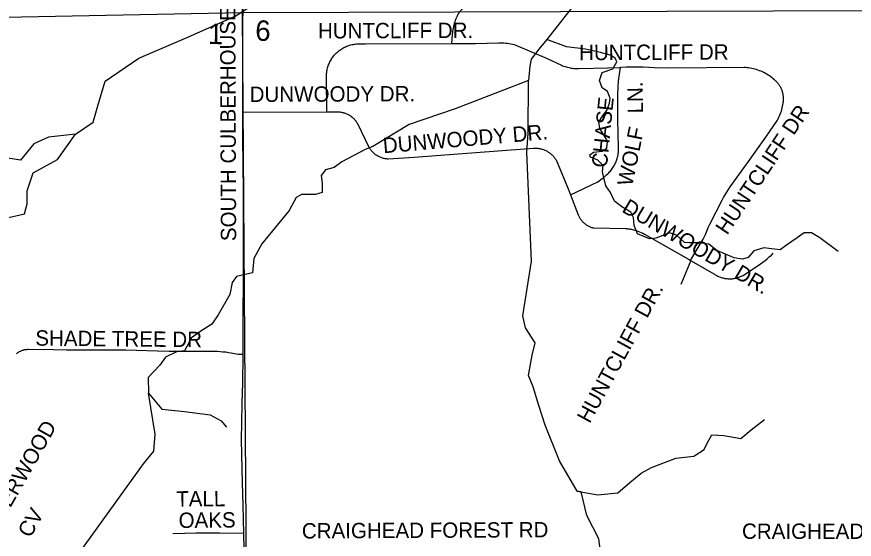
# Model space of a CAD drawing. Extents: x 1670563 to 1761545, y 515755 to 578944.
# Drawn here: x 1692585 to 1696673, y 531020 to 533571 of the extents above; entities that cross this region are included whole.
import ezdxf

# ---------------------------------------------------------------- set-up
doc = ezdxf.new("R2010")
doc.units = 0
for name, color, linetype in [('4_TwnRge', 7, 'Continuous'), ('62_text', 7, 'Continuous'), ('SHP_LINE', 7, 'Continuous'), ('STREETCL', 7, 'Continuous'), ('STRNAMES', 7, 'Continuous')]:
    doc.layers.add(name, color=color, linetype=linetype)

msp = doc.modelspace()

# ---------------------------------------------------------------- linework, layer by layer
at = {"layer": '4_TwnRge'}
for points in [[(1693900.8, 565154.5), (1693867.8, 559919.3), (1693819.4, 554617.2), (1693735.2, 549363.2), (1693687.1, 544103.2), (1693620.9, 538819.1), (1693684.6, 533590.9), (1693722.5, 528338.7), (1693732, 528106.5), (1693805.9, 522944.4), (1693926.3, 517684.2)], [(1677728, 533231.8), (1683031.7, 533346.7), (1683119.4, 533342.5), (1688238.5, 533490), (1688376.1, 533487.8), (1693684.6, 533590.9), (1698873.3, 533608.2), (1704126.3, 533645.6)]]:
    msp.add_lwpolyline(points, dxfattribs=at)
at = {"layer": 'SHP_LINE'}
for points in [[(1692872, 532997), (1692957, 533056), (1692981, 533136), (1693016, 533256), (1693181, 533368), (1693408, 533466), (1693651, 533573), (1693772, 533650), (1694526, 533653), (1694754, 533644), (1694830, 533639), (1695231, 533648), (1695321, 533648)], [(1695321, 533648), (1695172, 533460)], [(1695172, 533460), (1695134, 533413), (1695096, 533364), (1695089, 533330), (1695083, 533260)], [(1696594, 532425), (1696506, 532491), (1696464, 532515), (1696428, 532515), (1696394, 532491), (1696342, 532455), (1696312, 532432), (1696270, 532437), (1696232, 532443), (1696183, 532428), (1696156, 532396), (1696128, 532387), (1696087, 532393), (1696002, 532429), (1695963, 532461), (1695914, 532467), (1695867, 532467), (1695845, 532468), (1695805, 532505), (1695771, 532516), (1695752, 532508), (1695705, 532489), (1695673, 532487), (1695615, 532511), (1695598, 532551), (1695595, 532591), (1695582, 532617), (1695538, 532643), (1695502, 532671), (1695483, 532712), (1695461, 532745), (1695451, 532786), (1695445, 532813), (1695447, 532845), (1695421, 532870), (1695386, 532885), (1695383, 532897), (1695401, 532910), (1695443, 532915), (1695466, 532929), (1695469, 532963), (1695451, 532995), (1695431, 533025), (1695426, 533057), (1695447, 533091), (1695466, 533113), (1695479, 533149), (1695482, 533174), (1695469, 533205), (1695442, 533224), (1695430, 533259), (1695443, 533299), (1695494, 533316), (1695514, 533351), (1695506, 533368), (1695481, 533384), (1695435, 533397), (1695361, 533412), (1695268, 533424), (1695172, 533460)], [(1695083, 533260), (1694725, 533121), (1694501, 533044), (1694323, 532937), (1694286, 532922), (1694172, 532863), (1694134, 532834), (1694092, 532823), (1694070, 532795), (1694075, 532758), (1694075, 532712), (1694043, 532703), (1693975, 532703), (1693949, 532689), (1693915, 532624), (1693781, 532462), (1693742, 532390), (1693735, 532320), (1693658, 532303), (1693637, 532273), (1693625, 532214), (1693568, 532116), (1693537, 532070), (1693483, 532036), (1693438, 532003), (1693404, 531940), (1693364, 531934), (1693311, 531908), (1693283, 531869), (1693226, 531809), (1693227, 531732), (1693293, 531655), (1693404, 531644), (1693528, 531627), (1693582, 531598), (1693609, 531566)], [(1695321, 531255), (1695234, 531402), (1695165, 531576), (1695133, 531672), (1695106, 531764), (1695083, 531819), (1695101, 531919), (1695115, 531978), (1695069, 532052), (1695056, 532111), (1695097, 532377), (1695075, 532909), (1695082, 533003), (1695083, 533260)], [(1692872, 532997), (1692739, 532983), (1692668, 532950), (1692603, 532871), (1692468, 532891), (1692394, 532909), (1692285, 532962), (1692191, 532968), (1692091, 532953), (1692014, 532880), (1691917, 532829), (1691837, 532747), (1691772, 532700), (1691675, 532703), (1691569, 532706)], [(1692213, 532122), (1692308, 532181), (1692352, 532270), (1692414, 532352), (1692434, 532399), (1692420, 532446), (1692446, 532470), (1692479, 532490), (1692490, 532579), (1692523, 532585), (1692623, 532608), (1692635, 532658), (1692635, 532720), (1692664, 532809), (1692783, 532874), (1692872, 532997)], [(1692722, 530719), (1693204, 531387), (1693253, 531449), (1693260, 531533), (1693227, 531732)], [(1695321, 531255), (1695422, 531237), (1695519, 531246), (1695578, 531296), (1695633, 531342), (1695684, 531370), (1695803, 531416), (1695890, 531425), (1695941, 531457), (1695955, 531489), (1695978, 531530), (1696037, 531526), (1696120, 531512), (1696170, 531553), (1696235, 531604)], [(1695445, 530393), (1695487, 530466), (1695409, 530489), (1695367, 530508), (1695404, 530572), (1695395, 530636), (1695386, 530677), (1695427, 530723), (1695422, 530797), (1695404, 530856), (1695358, 530879), (1695381, 530930), (1695436, 530948), (1695427, 531021), (1695367, 531136), (1695340, 531251), (1695321, 531255)]]:
    msp.add_lwpolyline(points, dxfattribs=at)
at = {"layer": 'STREETCL'}
for points in [[(1695390.3, 534204.1), (1695032.7, 533860.5), (1694793.1, 533643.2), (1694745.8, 533594.5), (1694741.8, 533587.9), (1694738, 533581.1), (1694734.5, 533574.1), (1694731.1, 533567.1), (1694728, 533559.9), (1694725.2, 533552.7), (1694722.6, 533545.4), (1694720.2, 533538), (1694718.1, 533530.5), (1694716.2, 533522.9), (1694714.6, 533515.3), (1694713.2, 533507.6), (1694712.1, 533499.9), (1694711.2, 533492.2), (1694710.6, 533484.4), (1694707.8, 533439.8)], [(1693687.9, 533777.6), (1693687.5, 533696.3), (1693687, 533458.8), (1693686.1, 533217.2), (1693686.7, 533105.6)], [(1694097.6, 533106.5), (1694097, 533272.2), (1694096.9, 533277.6), (1694096.9, 533283), (1694097.1, 533288.5), (1694097.4, 533293.9), (1694098, 533299.3), (1694098.8, 533304.7), (1694099.7, 533310), (1694100.8, 533315.3), (1694102.1, 533320.6), (1694103.6, 533325.8), (1694105.2, 533331), (1694107.1, 533336.1), (1694109.1, 533341.2), (1694111.3, 533346.1), (1694113.6, 533351), (1694116.1, 533355.8), (1694118.8, 533360.6), (1694121.6, 533365.2), (1694124.6, 533369.7), (1694127.8, 533374.2), (1694131.1, 533378.5), (1694134.5, 533382.7), (1694138.1, 533386.7), (1694141.8, 533390.7), (1694145.7, 533394.5), (1694149.7, 533398.2), (1694153.8, 533401.8), (1694158, 533405.2), (1694162.4, 533408.4), (1694166.8, 533411.6), (1694171.4, 533414.5), (1694176, 533417.3), (1694180.8, 533419.9), (1694185.6, 533422.4), (1694190.5, 533424.7), (1694195.5, 533426.9), (1694200.6, 533428.8), (1694205.7, 533430.6), (1694210.9, 533432.2), (1694216.1, 533433.7), (1694221.4, 533434.9), (1694226.7, 533436), (1694232.1, 533436.9), (1694237.5, 533437.6), (1694242.9, 533438.1), (1694248.3, 533438.5), (1694287.5, 533438.4), (1694707.8, 533439.8)], [(1694707.8, 533439.8), (1694824.1, 533440.2), (1694937.6, 533442.8), (1694946.1, 533443), (1694954.6, 533443), (1694963.1, 533442.6), (1694971.5, 533442), (1694979.9, 533441.1), (1694988.3, 533439.9), (1694996.7, 533438.4), (1695005, 533436.6), (1695013.2, 533434.5), (1695021.3, 533432.2), (1695173.7, 533367.1), (1695243.8, 533334.3), (1695249.6, 533331.9), (1695255.4, 533329.6), (1695261.4, 533327.5), (1695267.3, 533325.7), (1695273.4, 533324), (1695279.5, 533322.6), (1695285.6, 533321.3), (1695291.8, 533320.3), (1695298, 533319.5), (1695304.2, 533318.8), (1695310.5, 533318.4), (1695316.8, 533318.2), (1695323, 533318.2), (1695329.3, 533318.5), (1695470.2, 533322.1), (1695527.5, 533323.2), (1695531.9, 533323.3)], [(1695288.5, 532700.6), (1695420.7, 532765.4), (1695428.4, 532770.3), (1695435.9, 532775.4), (1695443.2, 532780.7), (1695450.4, 532786.3), (1695457.3, 532792.2), (1695464.1, 532798.2), (1695470.6, 532804.5), (1695474.8, 532808.7), (1695478.9, 532813), (1695482.8, 532817.4), (1695486.5, 532822), (1695490.1, 532826.7), (1695493.5, 532831.5), (1695496.7, 532836.4), (1695499.8, 532841.5), (1695502.7, 532846.6), (1695505.4, 532851.9), (1695508, 532857.2), (1695510.3, 532862.6), (1695512.5, 532868.1), (1695514.4, 532873.7), (1695516.2, 532879.3), (1695517.7, 532885), (1695519.1, 532890.8), (1695520.3, 532896.5), (1695521.3, 532902.4), (1695522, 532908.2), (1695522.6, 532914.1), (1695522.9, 532920), (1695523.1, 532925.9), (1695523, 532931.8), (1695519.6, 533069.5), (1695518.7, 533191.7), (1695520.3, 533224.7), (1695523, 533257.7), (1695526.9, 533290.6), (1695531.9, 533323.3)], [(1695874.5, 532381.2), (1695922.5, 532462.9), (1695935, 532484.7), (1695947, 532506.8), (1695953.5, 532524.2), (1695960.6, 532541.4), (1695968.3, 532558.3), (1696027.7, 532674.4), (1696034.9, 532688.1), (1696042.6, 532701.5), (1696050.6, 532714.8), (1696059, 532727.8), (1696067.8, 532740.5), (1696156.2, 532863.6), (1696241.5, 532982.5), (1696298.4, 533065), (1696302.2, 533072.3), (1696305.8, 533079.7), (1696309.1, 533087.2), (1696312.2, 533094.8), (1696315, 533102.6), (1696317.5, 533110.4), (1696319.8, 533118.3), (1696321.7, 533126.3), (1696323.4, 533134.3), (1696324.8, 533142.4), (1696325.7, 533146.4), (1696326.4, 533150.3), (1696327, 533154.3), (1696327.5, 533158.3), (1696327.8, 533162.4), (1696328, 533166.4), (1696328, 533170.4), (1696327.9, 533174.5), (1696327.7, 533178.5), (1696327.3, 533182.5), (1696326.8, 533186.5), (1696326.2, 533190.5), (1696325.4, 533194.5), (1696324.5, 533198.4), (1696323.5, 533202.3), (1696322.3, 533206.2), (1696321, 533210), (1696319.6, 533213.8), (1696318, 533217.5), (1696316.3, 533221.2), (1696314.5, 533224.8), (1696312.6, 533228.4), (1696310.5, 533231.9), (1696308.4, 533235.3), (1696306.1, 533238.6), (1696303.7, 533241.9), (1696301.2, 533245), (1696298.6, 533248.1), (1696295.8, 533251.1), (1696293, 533254), (1696290.1, 533256.8), (1696287.1, 533259.5), (1696284, 533262.1), (1696278.1, 533267.3), (1696272, 533272.3), (1696265.8, 533277.1), (1696259.3, 533281.7), (1696252.8, 533286.1), (1696246.1, 533290.2), (1696239.2, 533294.1), (1696232.3, 533297.8), (1696225.2, 533301.2), (1696218, 533304.4), (1696210.7, 533307.4), (1696203.3, 533310.1), (1696195.8, 533312.5), (1696188.2, 533314.7), (1696180.6, 533316.7), (1696172.9, 533318.4), (1696165.1, 533319.8), (1696157.3, 533320.9), (1696149.5, 533321.8), (1696141.6, 533322.5), (1696133.7, 533322.8), (1695767.6, 533319.4), (1695698, 533322), (1695642.5, 533324.7), (1695560.5, 533323.8), (1695531.9, 533323.3)], [(1693686.7, 533105.6), (1694097.6, 533106.5)], [(1693686.7, 533105.6), (1693687.4, 532976.6), (1693688.8, 532853.2), (1693690, 532713.3), (1693690, 532559.5), (1693690.3, 532444.4), (1693689.2, 532279.6), (1693688.9, 532118.1), (1693687.8, 531922.5)], [(1694097.6, 533106.5), (1694117.2, 533106.6), (1694151, 533106.3), (1694154.8, 533106.2), (1694158.6, 533106), (1694162.4, 533105.7), (1694166.2, 533105.2), (1694169.9, 533104.6), (1694173.7, 533103.8), (1694177.4, 533103), (1694181, 533102), (1694184.7, 533100.9), (1694188.3, 533099.7), (1694191.8, 533098.3), (1694195.3, 533096.8), (1694198.8, 533095.2), (1694202.2, 533093.5), (1694205.5, 533091.7), (1694208.8, 533089.8), (1694212, 533087.8), (1694215.2, 533085.6), (1694218.2, 533083.3), (1694221.2, 533081), (1694224.1, 533078.5), (1694226.9, 533076), (1694229.7, 533073.3), (1694232.3, 533070.6), (1694234.9, 533067.8), (1694237.3, 533064.9), (1694239.6, 533061.9), (1694241.9, 533058.8), (1694244, 533055.7), (1694246.1, 533052.4), (1694305.8, 532930), (1694308.1, 532926.7), (1694310.5, 532923.4), (1694313, 532920.2), (1694315.6, 532917.1), (1694318.3, 532914.1), (1694321.1, 532911.2), (1694324, 532908.4), (1694327, 532905.7), (1694330.1, 532903.1), (1694333.3, 532900.6), (1694336.6, 532898.2), (1694340, 532895.9), (1694343.4, 532893.8), (1694346.9, 532891.7), (1694350.5, 532889.8), (1694354.1, 532888), (1694357.8, 532886.4), (1694361.5, 532884.8), (1694365.3, 532883.4), (1694369.2, 532882.2), (1694373.1, 532881), (1694377, 532880.1), (1694380.9, 532879.2), (1694384.9, 532878.5), (1694388.9, 532877.9), (1694392.9, 532877.4), (1694397, 532877.1), (1694525.4, 532885), (1694846.3, 532910.3), (1695107.6, 532928.9), (1695111.7, 532929.1), (1695115.7, 532929.2), (1695119.8, 532929.2), (1695123.9, 532929), (1695127.9, 532928.6), (1695131.9, 532928.1), (1695136, 532927.5), (1695140, 532926.8), (1695143.9, 532925.9), (1695147.9, 532924.9), (1695151.7, 532923.7), (1695155.6, 532922.4), (1695159.4, 532921), (1695163.2, 532919.4), (1695166.9, 532917.8), (1695170.5, 532916), (1695174.1, 532914), (1695177.6, 532912), (1695181, 532909.8), (1695184.4, 532907.5), (1695187.7, 532905.1), (1695190.8, 532902.6), (1695194, 532900), (1695197, 532897.3), (1695199.9, 532894.4), (1695202.7, 532891.5), (1695205.4, 532888.5), (1695208, 532885.4), (1695210.5, 532882.2), (1695212.9, 532878.9), (1695215.2, 532875.6), (1695217.4, 532872.1), (1695277.2, 532730.1), (1695288.5, 532700.6)], [(1695288.5, 532700.6), (1695325.7, 532604.1), (1695327.1, 532600.8), (1695328.5, 532597.5), (1695330.1, 532594.3), (1695331.7, 532591.2), (1695333.5, 532588.1), (1695335.4, 532585), (1695337.4, 532582.1), (1695339.5, 532579.2), (1695341.7, 532576.3), (1695343.9, 532573.6), (1695346.3, 532570.9), (1695348.8, 532568.3), (1695351.3, 532565.8), (1695353.9, 532563.4), (1695356.6, 532561.1), (1695359.4, 532558.9), (1695362.3, 532556.7), (1695365.2, 532554.7), (1695368.2, 532552.8), (1695371.3, 532550.9), (1695374.4, 532549.2), (1695377.6, 532547.6), (1695380.8, 532546.1), (1695384.1, 532544.7), (1695387.5, 532543.4), (1695390.8, 532542.3), (1695394.3, 532541.2), (1695397.7, 532540.3), (1695401.2, 532539.5), (1695556, 532536.5), (1695561.1, 532536.3), (1695566.2, 532536), (1695571.3, 532535.4), (1695576.3, 532534.7), (1695581.3, 532533.9), (1695586.3, 532532.8), (1695591.3, 532531.6), (1695599.7, 532529.3), (1695608.1, 532526.6), (1695616.4, 532523.8), (1695624.5, 532520.6), (1695632.6, 532517.3), (1695640.6, 532513.6), (1695648.5, 532509.7), (1695864.1, 532387.3), (1695874.5, 532381.2)], [(1695874.5, 532381.2), (1695991.1, 532313.6), (1695994.9, 532311.2), (1695998.9, 532308.8), (1696002.9, 532306.6), (1696007, 532304.5), (1696011.2, 532302.6), (1696015.4, 532300.8), (1696019.7, 532299.2), (1696024, 532297.7), (1696028.4, 532296.4), (1696032.8, 532295.2), (1696037.3, 532294.1), (1696041.8, 532293.2), (1696046.3, 532292.5), (1696050.9, 532291.9), (1696055.4, 532291.5), (1696060, 532291.2), (1696064.6, 532291.1), (1696069.2, 532291.2), (1696073.8, 532291.4), (1696078.4, 532291.7), (1696082.9, 532292.2), (1696087.4, 532292.9), (1696092, 532293.7), (1696096.4, 532294.7), (1696100.9, 532295.9), (1696105.3, 532297.1), (1696109.6, 532298.6), (1696114, 532300.2), (1696118.2, 532301.9), (1696122.4, 532303.8), (1696126.5, 532305.8), (1696130.6, 532307.9), (1696216, 532363.9), (1696227.1, 532371.9), (1696237.8, 532380.2), (1696248.3, 532388.8), (1696258.6, 532397.7), (1696268.5, 532406.9), (1696278.2, 532416.5)], [(1695875.2, 532380.9), (1695826.6, 532263.7)], [(1692582.6, 531925.3), (1692585, 531927.2), (1692587.4, 531929.1), (1692590, 531931), (1692592.5, 531932.7), (1692595.2, 531934.3), (1692597.9, 531935.9), (1692600.6, 531937.3), (1692603.4, 531938.7), (1692606.3, 531939.9), (1692609.2, 531941.1), (1692612.1, 531942.2), (1692615.1, 531943.1), (1692618, 531944), (1692621.1, 531944.7), (1692624.1, 531945.4), (1692627.2, 531945.9), (1692630.3, 531946.4), (1692633.3, 531946.7), (1692636.5, 531946.9), (1692639.6, 531947.1), (1692642.7, 531947.1), (1692763.4, 531945.5), (1692827.1, 531944), (1693013.6, 531944.1), (1693116.4, 531944.1), (1693272.1, 531938.9), (1693328.2, 531937.9), (1693492.6, 531937.3), (1693538.3, 531937.3), (1693551.6, 531937.5), (1693564.9, 531937.2), (1693578.2, 531936.5), (1693591.4, 531935.4), (1693604.6, 531933.9), (1693617.8, 531932), (1693630.9, 531929.6), (1693646.8, 531926.6), (1693657, 531925.1), (1693667.3, 531924), (1693677.5, 531923.1), (1693687.8, 531922.5)], [(1693687.8, 531922.5), (1693687.8, 531917.7), (1693685.9, 531781.9), (1693684.5, 531734.1), (1693683, 531684.3), (1693681.2, 531585.9), (1693680.3, 531508.8), (1693681.9, 531431.8), (1693684.5, 531296), (1693687.8, 531184.1), (1693691.3, 531047.1)], [(1693691.3, 531047.1), (1693574.5, 531049), (1693460.7, 531049.3), (1693347, 531046.2)], [(1693691.3, 531047.1), (1693691.8, 531026.4), (1693694.4, 530954.4), (1693698.4, 530882.5), (1693703.2, 530813.8), (1693706.1, 530747.1)]]:
    msp.add_lwpolyline(points, dxfattribs=at)

# ---------------------------------------------------------------- texts
at = {"layer": '62_text'}
for s, p in [('1', (1693517.5, 533437.8)), ('6', (1693748.5, 533453.7))]:
    msp.add_text(s, height=100, rotation=358.9328, dxfattribs=at).set_placement(p)
at = {"layer": 'STRNAMES'}
for s, rotation, p in [('MARDIS WOOD CV', 301.5739, (1696353.1, 534271.8)), ('SOUTH CULBERHOUSE ST', 90.2178, (1693655.9, 532475.2)), ('HUNTCLIFF DR.', 0.2178, (1694055.2, 533464.6)), ('HUNTCLIFF DR', 0.2178, (1695330.1, 533358.6)), ('DUNWOODY DR.', 0.2178, (1693721.7, 533154.6)), ('LN.', 90.5178, (1695641.8, 533099)), ('CHASE', 84.3351, (1695465.5, 532831.1)), ('HUNTCLIFF DR', 56.2494, (1696052.6, 532501.2)), ('DUNWOODY DR.', 4.8803, (1694375.2, 532904)), ('WOLF', 78.3065, (1695589, 532739.8)), ('DUNWOODY DR.', 329.6412, (1695534.1, 532620.8)), ('HUNTCLIFF DR.', 61.3928, (1695381.4, 531581.2)), ('SHADE TREE DR', 359.4295, (1692675, 531965.1)), ('SHERWOOD', 60.3772, (1692484.1, 531048.6)), ('TALL ', 0.4952, (1693363.1, 531179)), ('CV', 60.3772, (1692650.3, 531022)), ('OAKS', 0.4952, (1693374.9, 531074.5)), ('CRAIGHEAD FOREST RD', 0.281, (1693976.7, 531023))]:
    msp.add_text(s, height=75, rotation=rotation, dxfattribs=at).set_placement(p)
msp.add_text('CRAIGHEAD FOREST RD.', height=75, dxfattribs=at).set_placement((1696125.3, 531021.3))

doc.saveas('drawing.dxf')
